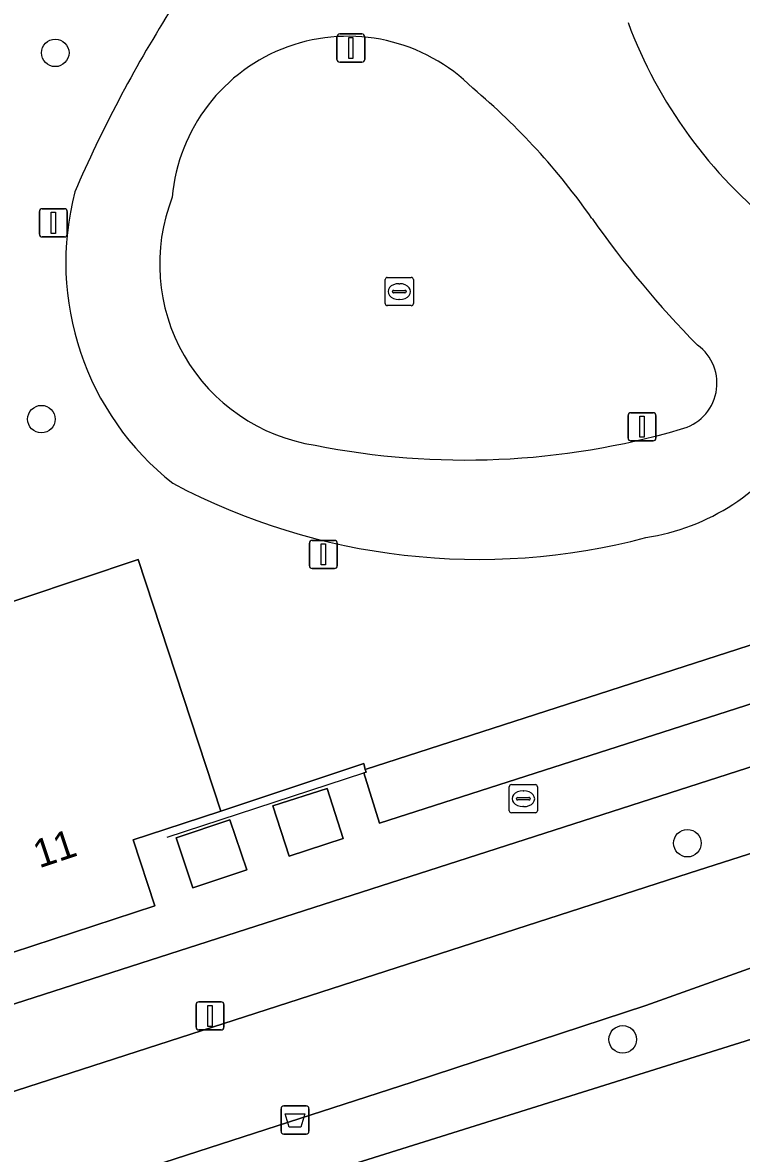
# Model space of a CAD drawing. Extents: x 158086 to 159499, y 382904 to 383981.
# Drawn here: x 159273.66 to 159299.18, y 383087.64 to 383127.77 of the extents above; entities that cross this region are included whole.
import ezdxf

# ---------------------------------------------------------------- set-up
doc = ezdxf.new("R2010")
doc.units = 0
for name, color, linetype in [('IMGEO_Afvalbak', 7, 'Continuous'), ('IMGEO_Berm_groen', 7, 'Continuous'), ('IMGEO_Boom', 7, 'Continuous'), ('IMGEO_Brandkraan', 7, 'Continuous'), ('IMGEO_Fietspad_gesloten', 7, 'Continuous'), ('IMGEO_Groenvoorziening', 7, 'Continuous'), ('IMGEO_Hek', 7, 'Continuous'), ('IMGEO_Kolk', 7, 'Continuous'), ('IMGEO_Lage_trafo', 7, 'Continuous'), ('IMGEO_Lichtmast', 7, 'Continuous'), ('IMGEO_Muur', 7, 'Continuous'), ('IMGEO_Pand', 7, 'Continuous'), ('IMGEO_Pand_nummerreeks', 7, 'Continuous'), ('IMGEO_Rijbaan_lokaal_gesloten', 7, 'Continuous'), ('IMGEO_Voetpad_open', 7, 'Continuous')]:
    doc.layers.add(name, color=color, linetype=linetype)

msp = doc.modelspace()

# ---------------------------------------------------------------- linework, layer by layer
at = {"layer": 'IMGEO_Afvalbak'}
for p, q in [((159282.838, 383088.425), (159282.838, 383089.225)), ((159282.838, 383089.225), (159282.838, 383088.425)), ((159282.938, 383089.325), (159283.728, 383089.325)), ((159283.728, 383089.325), (159282.938, 383089.325)), ((159283.828, 383089.225), (159283.828, 383088.425)), ((159283.828, 383088.425), (159283.828, 383089.225)), ((159283.728, 383088.325), (159282.938, 383088.325)), ((159282.938, 383088.325), (159283.728, 383088.325))]:
    msp.add_line(p, q, dxfattribs=at)
msp.add_lwpolyline([(159282.981, 383089.039), (159283.685, 383089.039), (159283.536, 383088.569), (159283.13, 383088.569), (159282.981, 383089.039)], dxfattribs=at)
for centre, start, end in [((159282.938, 383089.225), 90, 180), ((159282.938, 383089.225), 90, 180), ((159283.728, 383089.225), 0, 90), ((159283.728, 383089.225), 360, 90), ((159282.938, 383088.425), 180, 270), ((159282.938, 383088.425), 180, 270), ((159283.728, 383088.425), 270, 0), ((159283.728, 383088.425), 270, 0)]:
    msp.add_arc(centre, 0.1, start, end, dxfattribs=at)
at = {"layer": 'IMGEO_Berm_groen'}
for points in [[(159315.771, 383106.592), (159193.088, 383067.117), (159176.27, 383061.706)], [(159297.331, 383097.582), (159315.701, 383103.469), (159316.374, 383103.849)], [(159177.244, 383058.86), (159177.648, 383058.93), (159297.331, 383097.582)]]:
    msp.add_lwpolyline(points, dxfattribs=at)
for centre, radius, start, end in [((159285.212, 383121.028), 6.26, 44.8489, 174.9707), ((159274.258, 383107.109), 23.938, 34.954, 49.9848), ((159285.038, 383119.208), 6.509, 158.6542, 261.2594), ((159322.543, 383140.893), 34.992, 214.9967, 224.5868), ((159296.641, 383114.973), 1.674, 283.0882, 54.1223), ((159289.378, 383139.509), 27.26, 258.726, 286.28)]:
    msp.add_arc(centre, radius, start, end, dxfattribs=at)
at = {"layer": 'IMGEO_Boom'}
for centre in [(159274.822, 383126.701), (159274.331, 383113.7), (159297.265, 383098.65), (159294.969, 383091.686)]:
    msp.add_circle(centre, 0.489, dxfattribs=at)
at = {"layer": 'IMGEO_Brandkraan'}
for p, q in [((159290.941, 383099.802), (159290.941, 383100.654)), ((159291.016, 383100.728), (159291.868, 383100.728)), ((159291.429, 383100.508), (159291.454, 383100.508)), ((159291.942, 383100.654), (159291.942, 383099.802)), ((159291.2, 383100.222), (159291.2, 383100.234)), ((159291.638, 383100.185), (159291.24, 383100.185)), ((159291.243, 383100.271), (159291.641, 383100.271)), ((159291.684, 383100.234), (159291.684, 383100.222)), ((159291.868, 383099.728), (159291.016, 383099.728)), ((159291.452, 383099.948), (159291.427, 383099.948))]:
    msp.add_line(p, q, dxfattribs=at)
for points in [[(159290.941, 383099.802), (159290.941, 383100.654)], [(159291.016, 383100.728), (159291.868, 383100.728)], [(159291.942, 383100.654), (159291.942, 383099.802)], [(159291.868, 383099.728), (159291.016, 383099.728)]]:
    msp.add_lwpolyline(points, dxfattribs=at)
for centre, radius, start, end in [((159291.018, 383100.652), 0.0765, 91.552, 178.448), ((159291.018, 383100.652), 0.0765, 91.552, 178.448), ((159291.866, 383100.652), 0.0765, 1.552, 88.448), ((159291.866, 383100.652), 0.0765, 1.552, 88.448), ((159291.24, 383100.231), 0.0403, 85.8775, 175.7526), ((159291.237, 383100.221), 0.0366, 178.938, 274.7102), ((159291.641, 383100.228), 0.043, 264.8664, 352.4533), ((159291.645, 383100.233), 0.0386, 1.7309, 96.639), ((159291.018, 383099.804), 0.0765, 181.552, 268.448), ((159291.018, 383099.804), 0.0765, 181.552, 268.448), ((159291.866, 383099.804), 0.0765, 271.552, 358.448), ((159291.866, 383099.804), 0.0765, 271.552, 358.448)]:
    msp.add_arc(centre, radius, start, end, dxfattribs=at)
for centre, major_axis, ratio, start_param, end_param in [((159291.428, 383100.228), (-0.387, 0.002), 0.722429, 4.712389, 7.853982), ((159291.453, 383100.228), (-0.39, 0.002), 0.717154, 1.570796, 4.712389)]:
    msp.add_ellipse(centre, major_axis=major_axis, ratio=ratio, start_param=start_param, end_param=end_param, dxfattribs=at)
at = {"layer": 'IMGEO_Fietspad_gesloten'}
for points in [[(159377.79, 383123.598), (159374.903, 383122.66), (159372.086, 383121.745), (159367.174, 383120.149), (159363.33, 383118.901), (159324.24, 383106.205), (159321.878, 383105.448), (159315.701, 383103.469), (159297.331, 383097.582), (159177.648, 383058.93), (159177.244, 383058.86), (159166.485, 383055.346), (159160.786, 383053.402), (159160.223, 383052.886)], [(159261.875, 383081.887), (159287.491, 383090.169), (159295.794, 383092.884), (159303.083, 383095.497), (159305.544, 383096.3), (159311.753, 383098.326), (159317.551, 383100.185), (159321.221, 383101.374), (159326.907, 383103.238), (159327.14, 383103.322), (159328.854, 383103.889), (159375.788, 383119.176), (159375.992, 383119.243), (159376.625, 383119.449)]]:
    msp.add_lwpolyline(points, dxfattribs=at)
at = {"layer": 'IMGEO_Groenvoorziening'}
for points in [[(159253.261, 383174.823), (159253.953, 383177.812), (159245.463, 383181.002), (159269.562, 383105.976), (159277.763, 383108.722), (159280.702, 383099.791), (159285.774, 383101.475), (159285.83, 383101.268), (159313.791, 383110.288)], [(159313.791, 383110.288), (159285.83, 383101.268), (159285.856, 383101.17), (159285.78, 383101.145), (159286.336, 383099.358), (159314.923, 383108.543)], [(159333.023, 383040.342), (159314.767, 383096.483), (159312.586, 383095.787), (159306.328, 383093.821), (159262.51, 383080.083), (159284.422, 383017.829)]]:
    msp.add_lwpolyline(points, dxfattribs=at)
msp.add_lwpolyline([(159306.328, 383093.821), (159305.544, 383096.3), (159303.083, 383095.497), (159295.794, 383092.884), (159287.491, 383090.169), (159261.875, 383081.887), (159262.51, 383080.083)], close=True, dxfattribs=at)
for centre, radius, start, end in [((159319.066, 383102.92), 47.452, 147.8929, 156.5915), ((159310.943, 383133.695), 16.86, 200.5604, 231.5672), ((159285.167, 383119.259), 9.97, 165.4024, 231.8027), ((159294.576, 383117.32), 7.918, 278.7832, 327.1215), ((159289.858, 383131.894), 23.171, 242.0604, 284.8195)]:
    msp.add_arc(centre, radius, start, end, dxfattribs=at)
at = {"layer": 'IMGEO_Hek'}
msp.add_lwpolyline([(159285.83, 383101.268), (159313.791, 383110.288)], dxfattribs=at)
at = {"layer": 'IMGEO_Kolk'}
for p, q in [((159286.537, 383117.802), (159286.537, 383118.654)), ((159286.612, 383118.728), (159287.464, 383118.728)), ((159287.538, 383118.654), (159287.538, 383117.802)), ((159286.796, 383118.222), (159286.796, 383118.234)), ((159287.234, 383118.185), (159286.836, 383118.185)), ((159286.839, 383118.271), (159287.237, 383118.271)), ((159287.025, 383118.508), (159287.05, 383118.508)), ((159287.28, 383118.234), (159287.28, 383118.222)), ((159287.464, 383117.728), (159286.612, 383117.728)), ((159287.048, 383117.948), (159287.023, 383117.948))]:
    msp.add_line(p, q, dxfattribs=at)
for points in [[(159286.537, 383117.802), (159286.537, 383118.654)], [(159286.612, 383118.728), (159287.464, 383118.728)], [(159287.538, 383118.654), (159287.538, 383117.802)], [(159287.464, 383117.728), (159286.612, 383117.728)]]:
    msp.add_lwpolyline(points, dxfattribs=at)
for centre, radius, start, end in [((159286.614, 383118.652), 0.0765, 91.552, 178.448), ((159286.614, 383118.652), 0.0765, 91.552, 178.448), ((159287.462, 383118.652), 0.0765, 1.552, 88.448), ((159287.462, 383118.652), 0.0765, 1.552, 88.448), ((159286.836, 383118.231), 0.0403, 85.8775, 175.7526), ((159286.833, 383118.221), 0.0366, 178.938, 274.7102), ((159287.237, 383118.228), 0.043, 264.8664, 352.4533), ((159287.241, 383118.233), 0.0386, 1.7309, 96.639), ((159286.614, 383117.804), 0.0765, 181.552, 268.448), ((159286.614, 383117.804), 0.0765, 181.552, 268.448), ((159287.462, 383117.804), 0.0765, 271.552, 358.448), ((159287.462, 383117.804), 0.0765, 271.552, 358.448)]:
    msp.add_arc(centre, radius, start, end, dxfattribs=at)
for centre, major_axis, ratio, start_param, end_param in [((159287.024, 383118.228), (-0.387, 0.002), 0.722429, 4.712389, 7.853982), ((159287.049, 383118.228), (-0.39, 0.002), 0.717154, 1.570796, 4.712389)]:
    msp.add_ellipse(centre, major_axis=major_axis, ratio=ratio, start_param=start_param, end_param=end_param, dxfattribs=at)
at = {"layer": 'IMGEO_Lage_trafo'}
for points in [[(159283.122, 383098.193), (159285.048, 383098.812), (159284.482, 383100.589), (159282.55, 383099.973)], [(159279.711, 383097.063), (159281.62, 383097.705), (159281.024, 383099.477), (159279.115, 383098.835)]]:
    msp.add_lwpolyline(points, close=True, dxfattribs=at)
at = {"layer": 'IMGEO_Lichtmast'}
for p, q in [((159284.92, 383127.37), (159285.71, 383127.37)), ((159285.71, 383127.37), (159284.92, 383127.37)), ((159284.82, 383126.47), (159284.82, 383127.27)), ((159284.82, 383127.27), (159284.82, 383126.47)), ((159285.81, 383127.27), (159285.81, 383126.47)), ((159285.81, 383126.47), (159285.81, 383127.27)), ((159285.71, 383126.37), (159284.92, 383126.37)), ((159284.92, 383126.37), (159285.71, 383126.37)), ((159274.26, 383120.269), (159274.26, 383121.069)), ((159274.26, 383121.069), (159274.26, 383120.269)), ((159274.36, 383121.169), (159275.15, 383121.169)), ((159275.15, 383121.169), (159274.36, 383121.169)), ((159275.25, 383121.069), (159275.25, 383120.269)), ((159275.25, 383120.269), (159275.25, 383121.069)), ((159275.15, 383120.169), (159274.36, 383120.169)), ((159274.36, 383120.169), (159275.15, 383120.169)), ((159295.158, 383113.03), (159295.158, 383113.83)), ((159295.158, 383113.83), (159295.158, 383113.03)), ((159295.258, 383113.93), (159296.048, 383113.93)), ((159296.048, 383113.93), (159295.258, 383113.93)), ((159296.148, 383113.83), (159296.148, 383113.03)), ((159296.148, 383113.03), (159296.148, 383113.83)), ((159296.048, 383112.93), (159295.258, 383112.93)), ((159295.258, 383112.93), (159296.048, 383112.93)), ((159283.844, 383108.499), (159283.844, 383109.299)), ((159283.844, 383109.299), (159283.844, 383108.499)), ((159283.944, 383109.399), (159284.734, 383109.399)), ((159284.734, 383109.399), (159283.944, 383109.399)), ((159284.834, 383109.299), (159284.834, 383108.499)), ((159284.834, 383108.499), (159284.834, 383109.299)), ((159284.734, 383108.399), (159283.944, 383108.399)), ((159283.944, 383108.399), (159284.734, 383108.399)), ((159279.821, 383092.12), (159279.821, 383092.92)), ((159279.821, 383092.92), (159279.821, 383092.12)), ((159279.921, 383093.02), (159280.711, 383093.02)), ((159280.711, 383093.02), (159279.921, 383093.02)), ((159280.811, 383092.92), (159280.811, 383092.12)), ((159280.811, 383092.12), (159280.811, 383092.92)), ((159280.711, 383092.02), (159279.921, 383092.02)), ((159279.921, 383092.02), (159280.711, 383092.02))]:
    msp.add_line(p, q, dxfattribs=at)
for points in [[(159285.24, 383127.245), (159285.39, 383127.245), (159285.39, 383126.495), (159285.24, 383126.495), (159285.24, 383127.245)], [(159274.68, 383121.044), (159274.83, 383121.044), (159274.83, 383120.294), (159274.68, 383120.294), (159274.68, 383121.044)], [(159295.578, 383113.805), (159295.728, 383113.805), (159295.728, 383113.055), (159295.578, 383113.055), (159295.578, 383113.805)], [(159284.264, 383109.274), (159284.414, 383109.274), (159284.414, 383108.524), (159284.264, 383108.524), (159284.264, 383109.274)], [(159280.241, 383092.895), (159280.391, 383092.895), (159280.391, 383092.145), (159280.241, 383092.145), (159280.241, 383092.895)]]:
    msp.add_lwpolyline(points, dxfattribs=at)
for centre, start, end in [((159284.92, 383127.27), 90, 180), ((159284.92, 383127.27), 90, 180), ((159285.71, 383127.27), 0, 90), ((159285.71, 383127.27), 360, 90), ((159284.92, 383126.47), 180, 270), ((159284.92, 383126.47), 180, 270), ((159285.71, 383126.47), 270, 0), ((159285.71, 383126.47), 270, 0), ((159274.36, 383121.069), 90, 180), ((159274.36, 383121.069), 90, 180), ((159275.15, 383121.069), 0, 90), ((159275.15, 383121.069), 360, 90), ((159274.36, 383120.269), 180, 270), ((159274.36, 383120.269), 180, 270), ((159275.15, 383120.269), 270, 0), ((159275.15, 383120.269), 270, 0), ((159295.258, 383113.83), 90, 180), ((159295.258, 383113.83), 90, 180), ((159296.048, 383113.83), 0, 90), ((159296.048, 383113.83), 360, 90), ((159295.258, 383113.03), 180, 270), ((159295.258, 383113.03), 180, 270), ((159296.048, 383113.03), 270, 0), ((159296.048, 383113.03), 270, 0), ((159283.944, 383109.299), 90, 180), ((159283.944, 383109.299), 90, 180), ((159284.734, 383109.299), 0, 90), ((159284.734, 383109.299), 360, 90), ((159283.944, 383108.499), 180, 270), ((159283.944, 383108.499), 180, 270), ((159284.734, 383108.499), 270, 0), ((159284.734, 383108.499), 270, 0), ((159279.921, 383092.92), 90, 180), ((159279.921, 383092.92), 90, 180), ((159280.711, 383092.92), 0, 90), ((159280.711, 383092.92), 360, 90), ((159279.921, 383092.12), 180, 270), ((159279.921, 383092.12), 180, 270), ((159280.711, 383092.12), 270, 0), ((159280.711, 383092.12), 270, 0)]:
    msp.add_arc(centre, 0.1, start, end, dxfattribs=at)
at = {"layer": 'IMGEO_Muur'}
for points in [[(159285.83, 383101.268), (159285.774, 383101.475), (159280.702, 383099.791)], [(159285.78, 383101.145), (159285.856, 383101.17), (159285.83, 383101.268)], [(159278.799, 383098.86), (159285.78, 383101.145)]]:
    msp.add_lwpolyline(points, dxfattribs=at)
at = {"layer": 'IMGEO_Pand'}
msp.add_lwpolyline([(159278.708, 383099.138), (159280.702, 383099.791), (159277.763, 383108.722), (159269.562, 383105.976), (159273.101, 383095.369), (159273.302, 383094.768), (159278.354, 383096.421), (159277.585, 383098.771)], close=True, dxfattribs=at)
at = {"layer": 'IMGEO_Rijbaan_lokaal_gesloten'}
for centre, radius, start, end in [((159319.066, 383102.92), 47.452, 147.8929, 156.5915), ((159310.943, 383133.695), 16.86, 200.5604, 231.5672), ((159285.212, 383121.028), 6.26, 44.8489, 174.9707), ((159274.258, 383107.109), 23.938, 34.954, 49.9848), ((159285.167, 383119.259), 9.97, 165.4024, 231.8027), ((159285.038, 383119.208), 6.509, 158.6542, 261.2594), ((159322.543, 383140.893), 34.992, 214.9967, 224.5868), ((159296.641, 383114.973), 1.674, 283.0882, 54.1223), ((159289.378, 383139.509), 27.26, 258.726, 286.28), ((159294.576, 383117.32), 7.918, 278.7832, 327.1215), ((159289.858, 383131.894), 23.171, 242.0604, 284.8195)]:
    msp.add_arc(centre, radius, start, end, dxfattribs=at)
at = {"layer": 'IMGEO_Voetpad_open'}
for points in [[(159314.923, 383108.543), (159286.336, 383099.358), (159285.78, 383101.145), (159285.856, 383101.17), (159285.83, 383101.268), (159285.774, 383101.475), (159280.702, 383099.791), (159278.708, 383099.138), (159277.585, 383098.771), (159278.354, 383096.421), (159273.302, 383094.768), (159273.101, 383095.369), (159269.562, 383105.976), (159269.39, 383105.92), (159250.29, 383164.76), (159240.421, 383195.424)], [(159176.27, 383061.706), (159193.088, 383067.117), (159315.771, 383106.592)]]:
    msp.add_lwpolyline(points, dxfattribs=at)
for points in [[(159282.55, 383099.973), (159284.482, 383100.589), (159285.048, 383098.812), (159283.122, 383098.193)], [(159279.115, 383098.835), (159281.024, 383099.477), (159281.62, 383097.705), (159279.711, 383097.063)]]:
    msp.add_lwpolyline(points, close=True, dxfattribs=at)

# ---------------------------------------------------------------- texts
at = {"layer": 'IMGEO_Pand_nummerreeks'}
msp.add_text('11', height=1, rotation=18.5148, dxfattribs=at).set_placement((159274.251, 383097.753))

doc.saveas('drawing.dxf')
